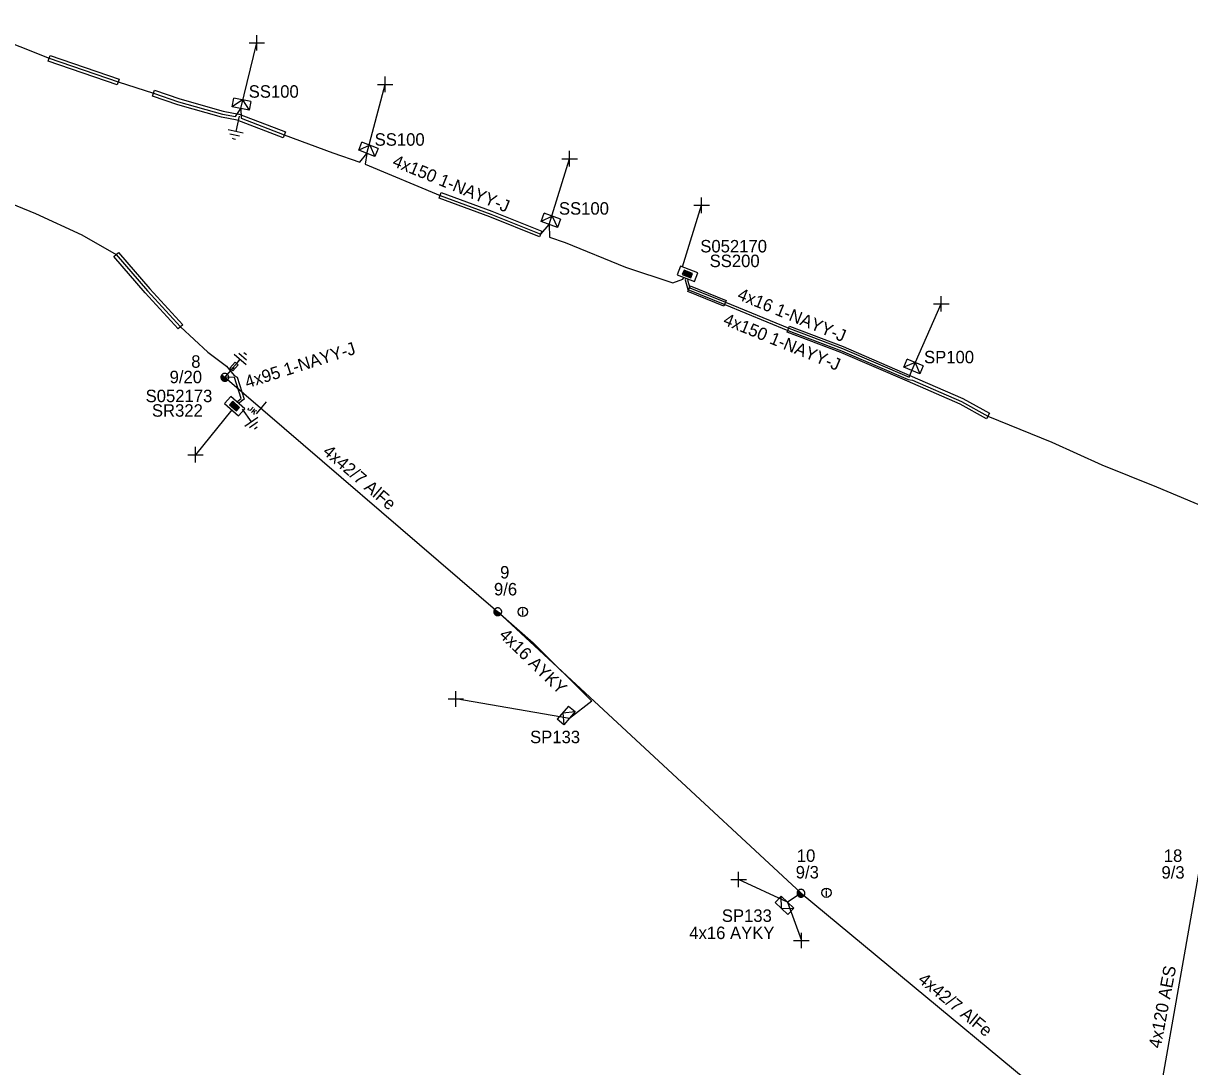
# Model space of a CAD drawing. Extents: x -748492 to -735633, y -1146251 to -1139940.
# Drawn here: x -736766.7 to -736673.1, y -1143394.6 to -1143310.8 of the extents above; entities that cross this region are included whole.
import ezdxf

# ---------------------------------------------------------------- set-up
doc = ezdxf.new("R2010")
doc.units = 0
for name, color, linetype in [('Vrstva 1', 7, 'Continuous'), ('Vrstva 10', 7, 'Continuous'), ('Vrstva 12', 7, 'Continuous'), ('Vrstva 13', 7, 'Continuous'), ('Vrstva 14', 7, 'Continuous'), ('Vrstva 15', 7, 'Continuous'), ('Vrstva 16', 7, 'Continuous'), ('Vrstva 18', 7, 'Continuous'), ('Vrstva 2', 7, 'Continuous'), ('Vrstva 20', 7, 'Continuous'), ('Vrstva 28', 7, 'Continuous'), ('Vrstva 29', 7, 'Continuous'), ('Vrstva 30', 7, 'Continuous'), ('Vrstva 31', 7, 'Continuous'), ('Vrstva 33', 7, 'Continuous'), ('Vrstva 34', 7, 'Continuous'), ('Vrstva 36', 7, 'Continuous'), ('Vrstva 5', 7, 'Continuous'), ('Vrstva 50', 7, 'Continuous'), ('Vrstva 51', 7, 'Continuous'), ('Vrstva 52', 7, 'Continuous'), ('Vrstva 54', 7, 'Continuous'), ('Vrstva 59', 7, 'Continuous'), ('Vrstva 6', 7, 'Continuous'), ('Vrstva 8', 7, 'Continuous'), ('Vrstva 9', 7, 'Continuous')]:
    doc.layers.add(name, color=color, linetype=linetype)

# ---------------------------------------------------------------- blocks, each defined once
blk = doc.blocks.new('NN440')
at = {"layer": 'Vrstva 2'}
for points in [[(0.63, 0), (0.63, 0.06), (0.62, 0.13), (0.6, 0.19), (0.58, 0.25), (0.55, 0.31), (0.51, 0.37), (0.47, 0.42), (0.42, 0.46), (0.37, 0.51), (0.32, 0.54), (0.26, 0.57), (0.2, 0.59), (0.13, 0.61), (0.07, 0.62), (0, 0.63), (-0.06, 0.62), (-0.13, 0.61), (-0.19, 0.59), (-0.26, 0.57), (-0.31, 0.54), (-0.37, 0.51), (-0.42, 0.46), (-0.47, 0.42), (-0.51, 0.37), (-0.54, 0.31), (-0.57, 0.25), (-0.6, 0.19), (-0.62, 0.13), (-0.63, 0.06), (-0.63, 0), (-0.63, -0.07), (-0.62, -0.14), (-0.6, -0.2), (-0.57, -0.26), (-0.54, -0.32), (-0.51, -0.37), (-0.47, -0.43), (-0.42, -0.47), (-0.37, -0.51), (-0.31, -0.55), (-0.26, -0.58), (-0.19, -0.6), (-0.13, -0.62), (-0.06, -0.63), (0, -0.63), (0.07, -0.63), (0.13, -0.62), (0.2, -0.6), (0.26, -0.58), (0.32, -0.55), (0.37, -0.51), (0.42, -0.47), (0.47, -0.43), (0.51, -0.37), (0.55, -0.32), (0.58, -0.26), (0.6, -0.2), (0.62, -0.14), (0.63, -0.07), (0.63, 0)], [(-0.63, 0), (0.63, 0)], [(-0.6, -0.18), (0.57, -0.18)], [(-0.51, -0.32), (0.5, -0.32)], [(-0.37, -0.47), (0.35, -0.47)]]:
    blk.add_lwpolyline(points, dxfattribs=at)
blk = doc.blocks.new('NN840')
at = {"layer": 'Vrstva 15'}
for points in [[(0.003, 0.619), (0.003, -0.631)], [(-0.745, -0.71), (-0.745, -0.66)], [(-0.73, -0.764), (-0.745, -0.71)], [(-0.657, -0.798), (-0.73, -0.764)], [(-0.627, -0.798), (-0.657, -0.798)], [(-0.558, -0.764), (-0.627, -0.798)], [(-0.538, -0.71), (-0.558, -0.764)], [(-0.538, -0.385), (-0.538, -0.71)], [(-0.332, -0.385), (-0.332, -0.798)], [(-0.332, -0.641), (-0.125, -0.385)], [(-0.263, -0.557), (-0.091, -0.798)]]:
    blk.add_lwpolyline(points, dxfattribs=at)
blk = doc.blocks.new('NN770')
at = {"layer": 'Vrstva 10'}
for p, q in [((0.002, 0.187), (0.002, 0.263)), ((0.002, -0.276), (0.002, 0.111))]:
    blk.add_line(p, q, dxfattribs=at)
blk.add_circle((0, -0.008), 0.375, dxfattribs=at)
blk = doc.blocks.new('NN800')
at = {"layer": 'Vrstva 1'}
for points in [[(-0.442, 0.442), (0.442, -0.442)], [(-0.442, -0.442), (0.442, 0.442)]]:
    blk.add_lwpolyline(points, dxfattribs=at)
blk = doc.blocks.new('NN820')
at = {"layer": 'Vrstva 13'}
for points in [[(-0.003, 0.004), (-0.003, -1.049)], [(-0.165, -0.813), (0.165, -0.813)], [(-0.165, -1.473), (-0.165, -0.813)], [(-0.003, -1.049), (-0.062, -0.926)], [(-0.003, -1.049), (0.057, -0.926)], [(0.165, -0.813), (0.165, -1.473)], [(0.165, -1.473), (-0.165, -1.473)], [(-0.003, -1.473), (-0.003, -1.871)]]:
    blk.add_lwpolyline(points, dxfattribs=at)
blk = doc.blocks.new('NN620')
at = {"layer": 'Vrstva 8'}
for points in [[(0.752, 0.004), (-0.748, 0.004)], [(-0.748, 0.004), (-0.748, -0.746)], [(0.752, -0.746), (0.752, 0.004)], [(-0.748, -0.746), (0.752, -0.746)], [(0.368, -0.18), (-0.376, -0.18)], [(-0.376, -0.18), (-0.376, -0.558)], [(-0.376, -0.558), (0.368, -0.558)], [(0.321, -0.227), (-0.329, -0.227)], [(-0.329, -0.227), (-0.329, -0.51)], [(-0.329, -0.51), (0.321, -0.51)], [(0.274, -0.274), (-0.281, -0.274)], [(-0.281, -0.274), (-0.281, -0.463)], [(-0.281, -0.463), (0.274, -0.463)], [(0.227, -0.321), (-0.234, -0.321)], [(-0.234, -0.321), (-0.234, -0.416)], [(-0.234, -0.416), (0.227, -0.416)], [(-0.193, -0.369), (0.185, -0.369)], [(0.227, -0.416), (0.227, -0.321)], [(0.274, -0.463), (0.274, -0.274)], [(0.321, -0.51), (0.321, -0.227)], [(0.368, -0.558), (0.368, -0.18)]]:
    blk.add_lwpolyline(points, dxfattribs=at)
blk = doc.blocks.new('NN630')
at = {"layer": 'Vrstva 9'}
for points in [[(-0.003, -0.7), (-0.703, 0)], [(-0.703, -0.7), (-0.703, 0), (0.697, 0), (0.697, -0.7)], [(-0.703, -0.7), (0.697, -0.7)], [(-0.003, -0.7), (0.697, 0)]]:
    blk.add_lwpolyline(points, dxfattribs=at)
blk = doc.blocks.new('NN810')
at = {"layer": 'Vrstva 14'}
for points in [[(0.004, -0.64), (0.004, -1.89)], [(0.629, -1.89), (-0.621, -1.89)], [(0.388, -2.2), (-0.399, -2.2)], [(0.004, -2.515), (-0.124, -2.515)], [(0.137, -2.515), (0.004, -2.515)]]:
    blk.add_lwpolyline(points, dxfattribs=at)

msp = doc.modelspace()

# ---------------------------------------------------------------- linework, layer by layer
at = {"layer": 'Vrstva 1'}
msp.add_lwpolyline([(-736750.5, -1143339.26), (-736728.59, -1143358.08), (-736704.25, -1143380.68), (-736677.173, -1143403.102)], dxfattribs=at)
at = {"layer": 'Vrstva 20'}
for points in [[(-736764.519, -1143313.414), (-736758.979, -1143315.314), (-736759.141, -1143315.786), (-736764.681, -1143313.886)], [(-736756.139, -1143316.214), (-736754.123, -1143316.905), (-736750.643, -1143317.886), (-736749.384, -1143318.124), (-736749.34, -1143318.137), (-736745.64, -1143319.557), (-736745.82, -1143320.023), (-736749.52, -1143318.603), (-736750.757, -1143318.374), (-736754.285, -1143317.379), (-736756.301, -1143316.688)], [(-736733.124, -1143324.415), (-736729.057, -1143325.914), (-736725.047, -1143327.528), (-736725.233, -1143327.992), (-736729.23, -1143326.383), (-736733.297, -1143324.884)], [(-736759.03, -1143329.227), (-736756.523, -1143332.144), (-736753.861, -1143335.037), (-736754.234, -1143335.369), (-736756.897, -1143332.476), (-736759.403, -1143329.559)], [(-736713.155, -1143331.909), (-736710.246, -1143333.099), (-736710.435, -1143333.561), (-736713.344, -1143332.371)], [(-736705.172, -1143335.166), (-736700.867, -1143336.794), (-736695.511, -1143339.111), (-736691.249, -1143340.966), (-736689.118, -1143342.152), (-736689.362, -1143342.588), (-736691.471, -1143341.414), (-736695.709, -1143339.569), (-736701.044, -1143337.262), (-736705.349, -1143335.634)]]:
    msp.add_lwpolyline(points, close=True, dxfattribs=at)
at = {"layer": 'Vrstva 5'}
for points in [[(-736771.69, -1143310.84), (-736764.6, -1143313.65), (-736759.06, -1143315.55), (-736756.22, -1143316.45), (-736754.21, -1143317.14), (-736750.7, -1143318.13), (-736749.646, -1143318.329), (-736749.23, -1143317.67), (-736749.177, -1143318.467), (-736745.73, -1143319.79), (-736741.82, -1143321.24), (-736739.668, -1143321.978), (-736739.11, -1143321.28), (-736739.233, -1143322.142), (-736733.21, -1143324.65), (-736729.14, -1143326.15), (-736725.14, -1143327.76), (-736724.46, -1143326.99), (-736724.43, -1143328.02), (-736723.19, -1143328.43), (-736718.35, -1143330.41), (-736714.55, -1143331.68), (-736713.727, -1143331.379), (-736713.667, -1143331.234)], [(-736769.167, -1143324.688), (-736765.71, -1143326.1), (-736761.99, -1143327.82), (-736759.22, -1143329.39), (-736756.71, -1143332.31), (-736754.05, -1143335.2), (-736751.87, -1143337.24), (-736750.38, -1143338.36), (-736749.755, -1143339.119), (-736749.515, -1143339.26), (-736748.954, -1143341.026), (-736749.391, -1143341.365)], [(-736713.5, -1143331.3), (-736713.541, -1143331.433), (-736713.332, -1143332.214), (-736710.378, -1143333.423), (-736705.297, -1143335.493), (-736700.988, -1143337.123), (-736695.65, -1143339.432), (-736695.287, -1143339.5), (-736691.36, -1143341.19), (-736689.24, -1143342.37), (-736684.11, -1143344.46), (-736680.09, -1143346.28), (-736675.72, -1143348.04), (-736671.07, -1143350), (-736667.7, -1143351.49), (-736666.66, -1143351.39), (-736666.571, -1143350.794), (-736666.604, -1143350.774)], [(-736749.544, -1143341.231), (-736749.186, -1143340.954), (-736749.716, -1143339.286), (-736750.5, -1143339.26)]]:
    msp.add_lwpolyline(points, dxfattribs=at)
at = {"layer": 'Vrstva 50'}
msp.add_lwpolyline([(-736751.886, -1143518.031), (-736729.339, -1143483.92), (-736713.358, -1143460.029), (-736695.609, -1143432.91), (-736676.984, -1143405.263), (-736676.62, -1143403.56), (-736672.21, -1143378.47), (-736667.5, -1143350.67)], dxfattribs=at)
at = {"layer": 'Vrstva 52'}
for points in [[(-736713.312, -1143331.372), (-736713.349, -1143331.469), (-736713.168, -1143332.066), (-736710.302, -1143333.237), (-736705.223, -1143335.307), (-736700.912, -1143336.937), (-736695.573, -1143339.247), (-736695.36, -1143338.71)], [(-736728.59, -1143358.08), (-736725.76, -1143360.58), (-736721.04, -1143365.25), (-736722.84, -1143366.64)], [(-736704.25, -1143380.68), (-736705.33, -1143381.4)]]:
    msp.add_lwpolyline(points, dxfattribs=at)
at = {"layer": 'Vrstva 59'}
for points in [[(-736749.228, -1143317.67), (-736747.93, -1143312.405)], [(-736739.109, -1143321.28), (-736737.631, -1143315.746)], [(-736724.46, -1143326.99), (-736722.83, -1143321.71)], [(-736713.77, -1143330.377), (-736712.231, -1143325.445)], [(-736695.36, -1143338.71), (-736692.99, -1143333.363)], [(-736749.941, -1143341.883), (-736752.853, -1143345.477)], [(-736722.84, -1143366.64), (-736731.958, -1143365.083)], [(-736705.33, -1143381.4), (-736709.263, -1143379.581)], [(-736705.33, -1143381.4), (-736704.217, -1143384.476)]]:
    msp.add_lwpolyline(points, dxfattribs=at)

# ---------------------------------------------------------------- block references
at = {"layer": 'Vrstva 13', "yscale": 0.5}
for p, xscale, rotation in [((-736750.5, -1143339.26), 0.5000000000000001, -40.6615415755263), ((-736728.59, -1143358.08), 0.5, -33.9255305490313), ((-736704.25, -1143380.68), 0.5, -37.092806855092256)]:
    msp.add_blockref('NN440', p, dxfattribs=dict(at, xscale=xscale, rotation=rotation))
at = {"layer": 'Vrstva 15'}
for p, rotation in [((-736749.229, -1143317.67), -12.369183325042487), ((-736750.5, -1143339.26), 139.57980283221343), ((-736749.47, -1143341.3), 35.3214444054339)]:
    msp.add_blockref('NN810', p, dxfattribs=dict(at, rotation=rotation))
at = {"layer": 'Vrstva 16', "rotation": 139.57980283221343}
msp.add_blockref('NN820', (-736750.5, -1143339.26), dxfattribs=at)
at = {"layer": 'Vrstva 18', "rotation": -40.6615415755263}
msp.add_blockref('NN840', (-736747.58, -1143341.709), dxfattribs=at)
at = {"layer": 'Vrstva 28'}
for p, rotation in [((-736713.501, -1143331.3), 158.5901110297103), ((-736749.47, -1143341.3), -41.48828056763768)]:
    msp.add_blockref('NN620', p, dxfattribs=dict(at, rotation=rotation))
at = {"layer": 'Vrstva 31'}
for p, rotation in [((-736749.228, -1143317.67), 168.6279442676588), ((-736739.109, -1143321.28), 158.5047805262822), ((-736724.46, -1143326.99), 160.14586653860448), ((-736695.361, -1143338.71), 156.9894277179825), ((-736722.84, -1143366.64), -130.27949171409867), ((-736705.33, -1143381.4), -42.928745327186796)]:
    msp.add_blockref('NN630', p, dxfattribs=dict(at, rotation=rotation))
at = {"layer": 'Vrstva 34'}
for p, rotation in [((-736747.93, -1143312.404), 45), ((-736737.631, -1143315.746), 45), ((-736722.83, -1143321.71), 44.99999995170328), ((-736712.231, -1143325.444), 45), ((-736692.99, -1143333.362), 45), ((-736752.853, -1143345.477), 45.00000009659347), ((-736731.958, -1143365.083), 45), ((-736709.263, -1143379.581), 45), ((-736704.217, -1143384.476), 44.99999995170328)]:
    msp.add_blockref('NN800', p, dxfattribs=dict(at, rotation=rotation))
at = {"layer": 'Vrstva 36'}
for p in [(-736726.59, -1143358.08), (-736702.21, -1143380.63)]:
    msp.add_blockref('NN770', p, dxfattribs=at)

# ---------------------------------------------------------------- texts
at = {"layer": 'Vrstva 12'}
for s, p in [('9/20', (-736754.933, -1143339.733)), ('9/6', (-736728.897, -1143356.77)), ('9/3', (-736704.674, -1143379.493)), ('9/3', (-736675.315, -1143379.51))]:
    msp.add_text(s, height=1, dxfattribs=at).set_placement(p)
at = {"layer": 'Vrstva 14'}
for s, p in [('8', (-736753.198, -1143338.493)), ('9', (-736728.403, -1143355.411)), ('10', (-736704.586, -1143378.162)), ('18', (-736675.13, -1143378.164))]:
    msp.add_text(s, height=1, dxfattribs=at).set_placement(p)
at = {"layer": 'Vrstva 2'}
for rotation, p in [(319.338, (-736742.717, -1143345.345)), (320.708, (-736694.933, -1143387.746))]:
    msp.add_text('4x42/7 AlFe', height=1, rotation=rotation, dxfattribs=at).set_placement(p)
at = {"layer": 'Vrstva 29'}
for s, p in [('S052170', (-736712.336, -1143329.233)), ('S052173', (-736756.86, -1143341.255))]:
    msp.add_text(s, height=1, dxfattribs=at).set_placement(p)
at = {"layer": 'Vrstva 30'}
for s, p in [('SS200', (-736711.585, -1143330.412)), ('SR322', (-736756.354, -1143342.422))]:
    msp.add_text(s, height=1, dxfattribs=at).set_placement(p)
at = {"layer": 'Vrstva 33'}
for s, p in [('SS100', (-736748.584, -1143316.812)), ('SS100', (-736738.475, -1143320.667)), ('SS100', (-736723.682, -1143326.202)), ('SP100', (-736694.374, -1143338.135)), ('SP133', (-736725.998, -1143368.633)), ('SP133', (-736710.606, -1143382.981))]:
    msp.add_text(s, height=1, dxfattribs=at).set_placement(p)
at = {"layer": 'Vrstva 51'}
msp.add_text('4x120 AES', height=1, rotation=79.198, dxfattribs=at).set_placement((-736675.381, -1143393.177))
at = {"layer": 'Vrstva 54'}
for s, rotation, p in [('4x16 1-NAYY-J', 337.826, (-736709.432, -1143332.97)), ('4x16 AYKY', 315.907, (-736728.552, -1143360.03))]:
    msp.add_text(s, height=1, rotation=rotation, dxfattribs=at).set_placement(p)
msp.add_text('4x16 AYKY', height=1, dxfattribs=at).set_placement((-736713.218, -1143384.359))
at = {"layer": 'Vrstva 6'}
for s, rotation, p in [('4x150 1-NAYY-J', 337.751, (-736737.12, -1143322.278)), ('4x150 1-NAYY-J', 337.834, (-736710.57, -1143334.997)), ('4x95 1-NAYY-J', 17.627, (-736748.708, -1143340.148))]:
    msp.add_text(s, height=1, rotation=rotation, dxfattribs=at).set_placement(p)

doc.saveas('drawing.dxf')
